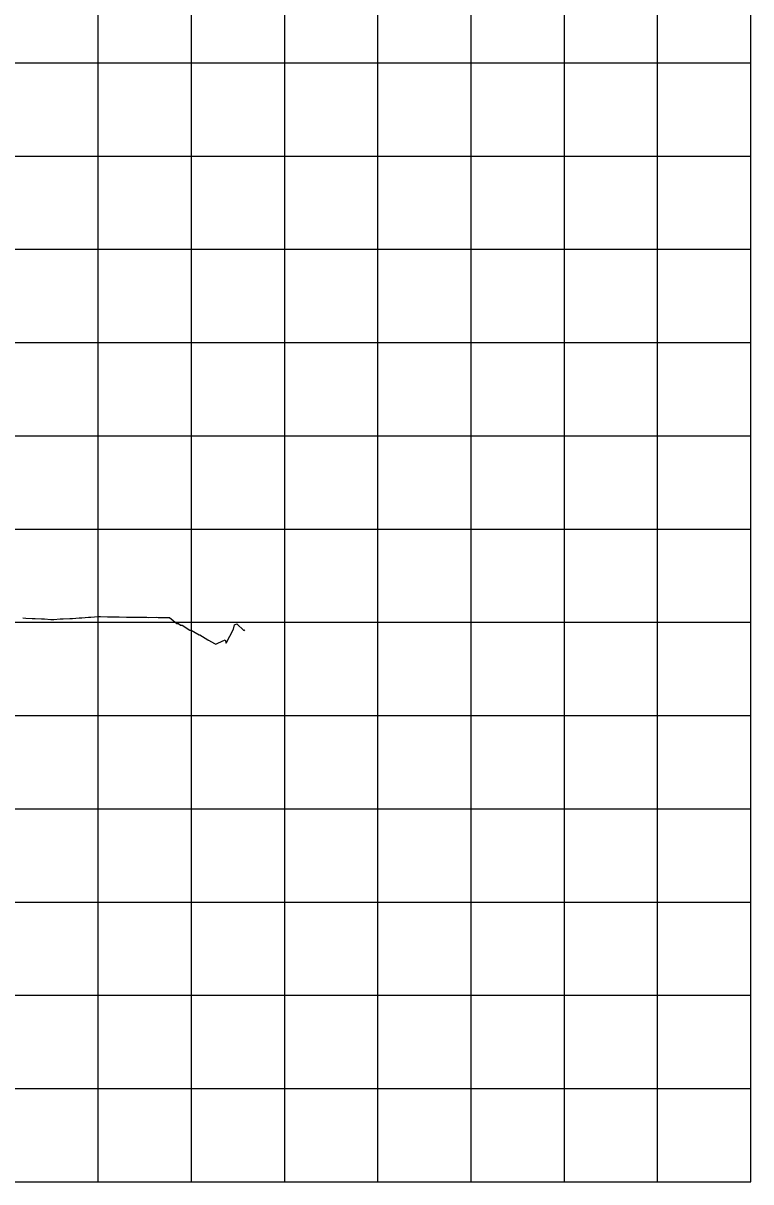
# Model space of a CAD drawing. Extents: x -7164 to 2214450, y -19642 to 253469.
# Drawn here: x 9310 to 9700, y 0 to 621 of the extents above; entities that cross this region are included whole.
import ezdxf

# ---------------------------------------------------------------- set-up
doc = ezdxf.new("R2010")
doc.units = 0
for name, color, linetype in [('DESIGN - SCRATCH - User 1', 7, 'Continuous'), ('DESIGN - SHEET - Light Grid', 7, 'Continuous'), ('SURVEY - PROFILE - Ground Line with Text', 7, 'Continuous')]:
    doc.layers.add(name, color=color, linetype=linetype)

msp = doc.modelspace()

# ---------------------------------------------------------------- linework, layer by layer
at = {"layer": 'DESIGN - SCRATCH - User 1'}
for p, q in [((9700, 0), (9700, 1000)), ((9700, 0), (9700, 1000)), ((6000, 0), (9700, 0)), ((6000, 0), (9700, 0))]:
    msp.add_line(p, q, dxfattribs=at)
at = {"layer": 'DESIGN - SHEET - Light Grid'}
for p, q in [((9350, 0), (9350, 1000)), ((9350, 0), (9350, 1000)), ((9400, 0), (9400, 1000)), ((9400, 0), (9400, 1000)), ((9450, 0), (9450, 1000)), ((9450, 0), (9450, 1000)), ((9500, 0), (9500, 1000)), ((9500, 0), (9500, 1000)), ((9550, 0), (9550, 1000)), ((9550, 0), (9550, 1000)), ((9600, 0), (9600, 1000)), ((9600, 0), (9600, 1000)), ((9650, 0), (9650, 1000)), ((9650, 0), (9650, 1000)), ((6000, 600), (9700, 600)), ((6000, 600), (9700, 600)), ((6000, 550), (9700, 550)), ((6000, 550), (9700, 550)), ((6000, 500), (9700, 500)), ((6000, 500), (9700, 500)), ((6000, 450), (9700, 450)), ((6000, 450), (9700, 450)), ((6000, 400), (9700, 400)), ((6000, 400), (9700, 400)), ((6000, 350), (9700, 350)), ((6000, 350), (9700, 350)), ((6000, 300), (9700, 300)), ((6000, 300), (9700, 300)), ((6000, 250), (9700, 250)), ((6000, 250), (9700, 250)), ((6000, 200), (9700, 200)), ((6000, 200), (9700, 200)), ((6000, 150), (9700, 150)), ((6000, 150), (9700, 150)), ((6000, 100), (9700, 100)), ((6000, 100), (9700, 100)), ((6000, 50), (9700, 50)), ((6000, 50), (9700, 50))]:
    msp.add_line(p, q, dxfattribs=at)
at = {"layer": 'SURVEY - PROFILE - Ground Line with Text'}
for points in [[(9309.57, 302.35), (9311.1, 302.29), (9314.57, 302.09), (9316.1, 302.04), (9319.56, 301.84), (9321.1, 301.78), (9324.56, 301.58), (9326.1, 301.53), (9329.63, 301.83), (9331.09, 301.8), (9334.69, 302.12), (9336.09, 302.09), (9339.76, 302.42), (9341.08, 302.39), (9344.83, 302.73), (9346.08, 302.7), (9349.9, 303.07), (9351.07, 303.04), (9351.12, 303.04), (9354.99, 303), (9356.12, 302.97), (9360.04, 302.92), (9361.12, 302.89), (9365.09, 302.84), (9366.11, 302.82), (9370.13, 302.77), (9371.11, 302.74), (9375.19, 302.7), (9376.11, 302.67), (9377.05, 302.64), (9381.11, 302.67)], [(9309.57, 302.35), (9311.1, 302.29), (9314.57, 302.09), (9316.1, 302.04), (9319.56, 301.84), (9321.1, 301.78), (9324.56, 301.58), (9326.1, 301.53), (9329.63, 301.83), (9331.09, 301.8), (9334.69, 302.12), (9336.09, 302.09), (9339.76, 302.42), (9341.08, 302.39), (9344.83, 302.73), (9346.08, 302.7), (9349.9, 303.07), (9351.07, 303.04), (9351.12, 303.04), (9354.99, 303), (9356.12, 302.97), (9360.04, 302.92), (9361.12, 302.89), (9365.09, 302.84), (9366.11, 302.82), (9370.13, 302.77), (9371.11, 302.74), (9375.19, 302.7), (9376.11, 302.67), (9377.05, 302.64), (9381.11, 302.67)], [(9309.57, 302.35), (9311.1, 302.29), (9314.57, 302.09), (9316.1, 302.04), (9319.56, 301.84), (9321.1, 301.78), (9324.56, 301.58), (9326.1, 301.53), (9329.63, 301.83), (9331.09, 301.8), (9334.69, 302.12), (9336.09, 302.09), (9339.76, 302.42), (9341.08, 302.39), (9344.83, 302.73), (9346.08, 302.7), (9349.9, 303.07), (9351.07, 303.04), (9351.12, 303.04), (9354.99, 303), (9356.12, 302.97), (9360.04, 302.92), (9361.12, 302.89), (9365.09, 302.84), (9366.11, 302.82), (9370.13, 302.77), (9371.11, 302.74), (9375.19, 302.7), (9376.11, 302.67), (9377.05, 302.64), (9381.11, 302.67)], [(9309.57, 302.35), (9311.1, 302.29), (9314.57, 302.09), (9316.1, 302.04), (9319.56, 301.84), (9321.1, 301.78), (9324.56, 301.58), (9326.1, 301.53), (9329.63, 301.83), (9331.09, 301.8), (9334.69, 302.12), (9336.09, 302.09), (9339.76, 302.42), (9341.08, 302.39), (9344.83, 302.73), (9346.08, 302.7), (9349.9, 303.07), (9351.07, 303.04), (9351.12, 303.04), (9354.99, 303), (9356.12, 302.97), (9360.04, 302.92), (9361.12, 302.89), (9365.09, 302.84), (9366.11, 302.82), (9370.13, 302.77), (9371.11, 302.74), (9375.19, 302.7), (9376.11, 302.67), (9377.05, 302.64), (9381.11, 302.67)], [(9381.11, 302.67), (9382.16, 302.63), (9386.11, 302.66), (9386.57, 302.64), (9388.13, 302.65), (9392.1, 299.37), (9393.1, 299.34), (9394.02, 298.54), (9394.96, 298.51), (9399.04, 295.83), (9399.06, 295.82), (9399.81, 295.79), (9404.08, 293.31), (9404.48, 293.3), (9408.8, 290.57), (9408.98, 290.46), (9409.1, 290.41), (9412.34, 288.64), (9413.12, 288.28), (9414.03, 288.79), (9418.11, 290.67), (9418.61, 288.86), (9422.45, 296.37), (9423.08, 298.59), (9424.39, 299.12), (9428.07, 295.63), (9428.68, 295.99)], [(9381.11, 302.67), (9382.16, 302.63), (9386.11, 302.66), (9386.57, 302.64), (9388.13, 302.65), (9392.1, 299.37), (9393.1, 299.34), (9394.02, 298.54), (9394.96, 298.51), (9399.04, 295.83), (9399.06, 295.82), (9399.81, 295.79), (9404.08, 293.31), (9404.48, 293.3), (9408.8, 290.57), (9408.98, 290.46), (9409.1, 290.41), (9412.34, 288.64), (9413.12, 288.28), (9414.03, 288.79), (9418.11, 290.67), (9418.61, 288.86), (9422.45, 296.37), (9423.08, 298.59), (9424.39, 299.12), (9428.07, 295.63), (9428.68, 295.99)], [(9381.11, 302.67), (9382.16, 302.63), (9386.11, 302.66), (9386.57, 302.64), (9388.13, 302.65), (9392.1, 299.37), (9393.1, 299.34), (9394.02, 298.54), (9394.96, 298.51), (9399.04, 295.83), (9399.06, 295.82), (9399.81, 295.79), (9404.08, 293.31), (9404.48, 293.3), (9408.8, 290.57), (9408.98, 290.46), (9409.1, 290.41), (9412.34, 288.64), (9413.12, 288.28), (9414.03, 288.79), (9418.11, 290.67), (9418.61, 288.86), (9422.45, 296.37), (9423.08, 298.59), (9424.39, 299.12), (9428.07, 295.63), (9428.68, 295.99)], [(9381.11, 302.67), (9382.16, 302.63), (9386.11, 302.66), (9386.57, 302.64), (9388.13, 302.65), (9392.1, 299.37), (9393.1, 299.34), (9394.02, 298.54), (9394.96, 298.51), (9399.04, 295.83), (9399.06, 295.82), (9399.81, 295.79), (9404.08, 293.31), (9404.48, 293.3), (9408.8, 290.57), (9408.98, 290.46), (9409.1, 290.41), (9412.34, 288.64), (9413.12, 288.28), (9414.03, 288.79), (9418.11, 290.67), (9418.61, 288.86), (9422.45, 296.37), (9423.08, 298.59), (9424.39, 299.12), (9428.07, 295.63), (9428.68, 295.99)]]:
    msp.add_lwpolyline(points, dxfattribs=at)

doc.saveas('drawing.dxf')
